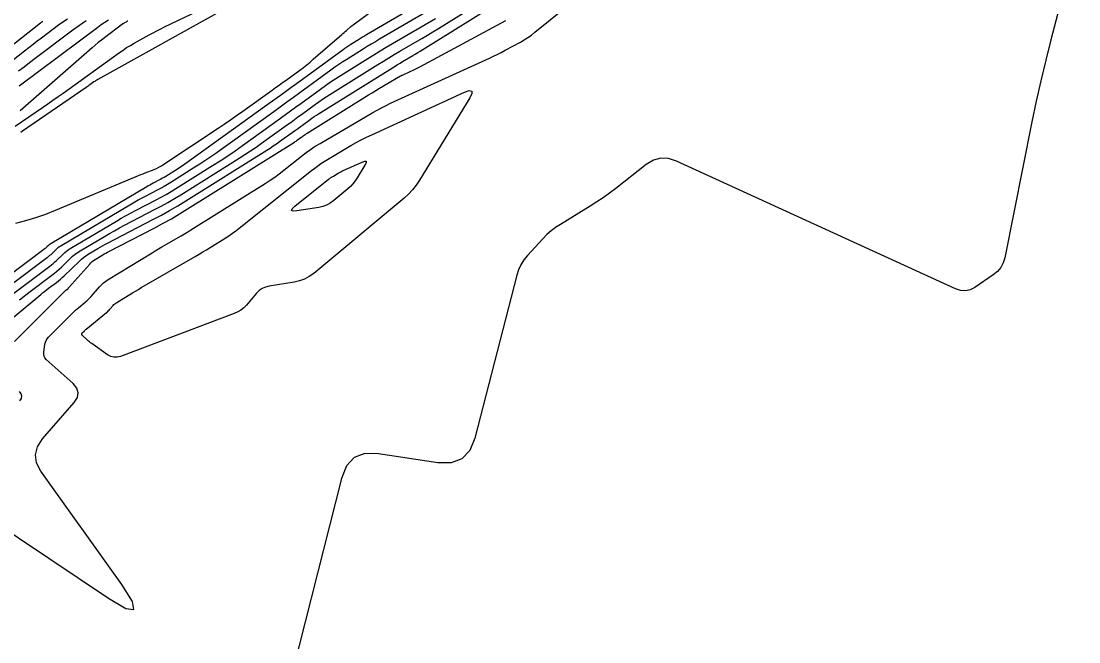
# Model space of a CAD drawing. Extents: x 1768942 to 1774819, y 723037 to 732099.
# Drawn here: x 1770631.1 to 1770745.1, y 724629.5 to 724696.4 of the extents above; entities that cross this region are included whole.
import ezdxf

# ---------------------------------------------------------------- set-up
doc = ezdxf.new("R2010")
doc.units = 0
doc.layers.add('R_Contours', color=7, linetype='Continuous')

msp = doc.modelspace()

# ---------------------------------------------------------------- linework, layer by layer
at = {"layer": 'R_Contours'}
for points in [[(1770745.08, 724705.87), (1770742.07, 724694.39), (1770741.51, 724692.19), (1770740.98, 724689.98), (1770740.49, 724687.77), (1770740.02, 724685.55), (1770737.09, 724670.9), (1770736.92, 724670.35), (1770736.66, 724669.86), (1770736.31, 724669.43), (1770735.86, 724669.06), (1770733.87, 724667.72), (1770733.37, 724667.46), (1770732.85, 724667.35), (1770732.33, 724667.38), (1770731.79, 724667.55), (1770701.74, 724681.33), (1770700.87, 724681.61), (1770700.03, 724681.63), (1770699.23, 724681.41), (1770698.45, 724680.94), (1770695.19, 724678.37), (1770694.52, 724677.87), (1770693.84, 724677.38), (1770693.15, 724676.92), (1770692.44, 724676.47), (1770689.21, 724674.51), (1770688.7, 724674.18), (1770688.21, 724673.81), (1770687.75, 724673.4), (1770687.33, 724672.96), (1770685.66, 724671.14), (1770685.28, 724670.67), (1770684.96, 724670.16), (1770684.71, 724669.61), (1770684.53, 724669.04), (1770680.01, 724651.48), (1770679.45, 724650.14), (1770678.6, 724649.25), (1770677.45, 724648.82), (1770676, 724648.83), (1770669.61, 724649.81), (1770668.16, 724649.82), (1770667.01, 724649.39), (1770666.16, 724648.5), (1770665.62, 724647.15), (1770659.79, 724624.07)], [(1770680.04, 724701.77), (1770668.32, 724694.91), (1770668.11, 724694.78), (1770667.89, 724694.65), (1770667.68, 724694.52), (1770667.47, 724694.39), (1770666.62, 724693.87), (1770666.41, 724693.73), (1770666.21, 724693.59), (1770666, 724693.45), (1770665.8, 724693.31), (1770661.04, 724689.83), (1770660.18, 724689.2), (1770659.32, 724688.58), (1770658.46, 724687.95), (1770657.59, 724687.33), (1770648.99, 724681.16), (1770648.74, 724680.98), (1770648.48, 724680.8), (1770648.22, 724680.63), (1770647.95, 724680.46), (1770646.69, 724679.67), (1770646.52, 724679.57), (1770646.35, 724679.47), (1770646.18, 724679.38), (1770646.01, 724679.29), (1770645.32, 724678.93), (1770645.15, 724678.84), (1770644.98, 724678.74), (1770644.81, 724678.65), (1770644.64, 724678.55), (1770634.24, 724672.38), (1770634.19, 724672.34), (1770634.14, 724672.31), (1770634.1, 724672.27), (1770634.05, 724672.23), (1770633.88, 724672.07), (1770633.84, 724672.02), (1770633.8, 724671.99), (1770633.75, 724671.95), (1770633.7, 724671.91), (1770622.99, 724663.88)], [(1770627.62, 724642.87), (1770640.51, 724634.25), (1770642.39, 724633.14), (1770643.25, 724633.02), (1770643.11, 724633.88), (1770641.95, 724635.73), (1770633.25, 724647.93), (1770632.78, 724648.82), (1770632.65, 724649.7), (1770632.86, 724650.56), (1770633.41, 724651.4), (1770636.82, 724655.32), (1770637.17, 724655.85), (1770637.26, 724656.37), (1770637.11, 724656.88), (1770636.7, 724657.37), (1770633.82, 724659.97), (1770633.68, 724660.13), (1770633.58, 724660.3), (1770633.54, 724660.5), (1770633.55, 724660.71), (1770633.68, 724661.6), (1770633.73, 724661.81), (1770633.8, 724662.01), (1770633.91, 724662.19), (1770634.06, 724662.35), (1770636.65, 724664.96), (1770636.81, 724665.11), (1770636.98, 724665.26), (1770637.14, 724665.41), (1770637.31, 724665.56), (1770638.01, 724666.13), (1770638.18, 724666.27), (1770638.34, 724666.43), (1770638.5, 724666.58), (1770638.65, 724666.75), (1770639.57, 724667.79), (1770639.78, 724668.01), (1770640, 724668.21), (1770640.24, 724668.4), (1770640.49, 724668.56), (1770645.22, 724671.44), (1770645.57, 724671.65), (1770645.92, 724671.86), (1770646.26, 724672.07), (1770646.61, 724672.27), (1770648.02, 724673.08), (1770648.37, 724673.28), (1770648.71, 724673.49), (1770649.06, 724673.7), (1770649.4, 724673.91), (1770657.41, 724678.92), (1770657.93, 724679.25), (1770658.43, 724679.6), (1770658.92, 724679.96), (1770659.41, 724680.33), (1770661.32, 724681.85), (1770661.81, 724682.23), (1770662.3, 724682.58), (1770662.81, 724682.92), (1770663.33, 724683.23), (1770668.99, 724686.55), (1770669.47, 724686.82), (1770669.94, 724687.07), (1770670.43, 724687.32), (1770670.92, 724687.55), (1770681.56, 724692.41), (1770681.99, 724692.61), (1770682.41, 724692.81), (1770682.83, 724693.03), (1770683.25, 724693.25), (1770684.91, 724694.14), (1770685.32, 724694.38), (1770685.71, 724694.63), (1770686.1, 724694.9), (1770686.47, 724695.19), (1770693.26, 724700.71)], [(1770630.53, 724674.63), (1770631.63, 724674.91), (1770632.71, 724675.24), (1770633.78, 724675.61), (1770634.83, 724676.02), (1770643.52, 724679.67), (1770643.76, 724679.77), (1770644.01, 724679.87), (1770644.25, 724679.96), (1770644.49, 724680.06), (1770645.46, 724680.43), (1770645.7, 724680.54), (1770645.93, 724680.65), (1770646.16, 724680.77), (1770646.38, 724680.91), (1770652.34, 724684.85), (1770653, 724685.3), (1770653.67, 724685.76), (1770654.33, 724686.22), (1770654.99, 724686.68), (1770658.16, 724688.96), (1770658.53, 724689.23), (1770658.91, 724689.5), (1770659.28, 724689.77), (1770659.65, 724690.04), (1770661.15, 724691.13), (1770661.52, 724691.41), (1770661.88, 724691.69), (1770662.24, 724691.99), (1770662.59, 724692.29), (1770665.67, 724694.97), (1770665.79, 724695.08), (1770665.92, 724695.18), (1770666.04, 724695.29), (1770666.16, 724695.39), (1770666.65, 724695.81), (1770666.78, 724695.91), (1770666.9, 724696.01), (1770667.03, 724696.11), (1770667.16, 724696.21), (1770673.13, 724700.62)], [(1770630.93, 724666.38), (1770631.43, 724666.77), (1770631.93, 724667.16), (1770634.43, 724669.03), (1770634.7, 724669.24), (1770634.96, 724669.45), (1770635.21, 724669.67), (1770635.45, 724669.9), (1770636.41, 724670.84), (1770636.66, 724671.07), (1770636.92, 724671.28), (1770637.19, 724671.47), (1770637.47, 724671.65), (1770640.09, 724673.2), (1770640.62, 724673.52), (1770641.16, 724673.82), (1770641.7, 724674.12), (1770642.25, 724674.41), (1770645.49, 724676.09), (1770646.21, 724676.47), (1770646.92, 724676.87), (1770647.62, 724677.28), (1770648.32, 724677.7), (1770654.6, 724681.63), (1770655.22, 724682.02), (1770655.82, 724682.42), (1770656.43, 724682.83), (1770657.02, 724683.25), (1770659.81, 724685.26), (1770660.19, 724685.53), (1770660.57, 724685.8), (1770660.94, 724686.07), (1770661.32, 724686.35), (1770662.82, 724687.45), (1770663.2, 724687.72), (1770663.58, 724687.98), (1770663.97, 724688.24), (1770664.36, 724688.49), (1770669.55, 724691.72), (1770670.14, 724692.09), (1770670.73, 724692.44), (1770671.32, 724692.8), (1770671.91, 724693.15), (1770674.29, 724694.54), (1770674.89, 724694.89), (1770675.48, 724695.25), (1770676.07, 724695.61), (1770676.65, 724695.97), (1770682.07, 724699.37)], [(1770677.89, 724699.22), (1770669.73, 724694.44), (1770669.28, 724694.18), (1770668.84, 724693.92), (1770668.4, 724693.65), (1770667.96, 724693.37), (1770666.2, 724692.28), (1770665.77, 724692), (1770665.33, 724691.72), (1770664.91, 724691.42), (1770664.49, 724691.12), (1770661.13, 724688.67), (1770660.44, 724688.16), (1770659.74, 724687.65), (1770659.03, 724687.14), (1770658.33, 724686.64), (1770651.98, 724682.08), (1770651.46, 724681.71), (1770650.92, 724681.35), (1770650.38, 724680.99), (1770649.84, 724680.65), (1770647.23, 724679.01), (1770646.89, 724678.81), (1770646.54, 724678.6), (1770646.19, 724678.41), (1770645.84, 724678.22), (1770644.41, 724677.48), (1770644.06, 724677.29), (1770643.71, 724677.1), (1770643.36, 724676.9), (1770643.01, 724676.7), (1770635.32, 724672.13), (1770635.19, 724672.05), (1770635.07, 724671.97), (1770634.95, 724671.87), (1770634.84, 724671.77), (1770634.41, 724671.35), (1770634.3, 724671.24), (1770634.18, 724671.14), (1770634.07, 724671.04), (1770633.95, 724670.95), (1770626.22, 724665.16)], [(1770628.54, 724663.09), (1770633.22, 724666.95), (1770633.43, 724667.12), (1770633.64, 724667.29), (1770633.85, 724667.45), (1770634.07, 724667.62), (1770634.93, 724668.26), (1770635.14, 724668.43), (1770635.35, 724668.6), (1770635.55, 724668.78), (1770635.75, 724668.96), (1770637.39, 724670.56), (1770637.61, 724670.76), (1770637.84, 724670.95), (1770638.08, 724671.12), (1770638.33, 724671.28), (1770639.36, 724671.89), (1770639.62, 724672.04), (1770639.88, 724672.19), (1770640.14, 724672.33), (1770640.4, 724672.47), (1770645.31, 724675.02), (1770646.22, 724675.5), (1770647.11, 724676), (1770647.99, 724676.51), (1770648.86, 724677.04), (1770657.59, 724682.5), (1770657.94, 724682.72), (1770658.28, 724682.95), (1770658.62, 724683.19), (1770658.96, 724683.42), (1770660.55, 724684.57), (1770660.77, 724684.72), (1770660.98, 724684.88), (1770661.2, 724685.03), (1770661.41, 724685.19), (1770662.27, 724685.81), (1770662.48, 724685.97), (1770662.7, 724686.12), (1770662.92, 724686.26), (1770663.14, 724686.41), (1770671.13, 724691.38), (1770671.4, 724691.55), (1770671.67, 724691.71), (1770671.94, 724691.88), (1770672.21, 724692.04), (1770673.3, 724692.68), (1770673.58, 724692.84), (1770673.85, 724693), (1770674.12, 724693.16), (1770674.38, 724693.33), (1770683.04, 724698.76)], [(1770630.47, 724685.07), (1770633.43, 724687.1), (1770633.99, 724687.49), (1770634.54, 724687.87), (1770635.09, 724688.26), (1770635.64, 724688.65), (1770641.7, 724693.02), (1770642.09, 724693.28), (1770642.48, 724693.54), (1770642.88, 724693.78), (1770643.28, 724694.01), (1770644.91, 724694.92), (1770645.32, 724695.14), (1770645.74, 724695.36), (1770646.15, 724695.57), (1770646.57, 724695.77), (1770653.82, 724699.25)], [(1770653.22, 724697.78), (1770639.36, 724690.11), (1770639.25, 724690.05), (1770639.14, 724689.98), (1770639.04, 724689.91), (1770638.93, 724689.84), (1770638.52, 724689.54), (1770638.42, 724689.47), (1770638.32, 724689.4), (1770638.21, 724689.32), (1770638.11, 724689.25), (1770631.25, 724684.53), (1770631.07, 724684.41)], [(1770622.74, 724688), (1770633.18, 724696.2), (1770633.27, 724696.26), (1770633.35, 724696.33), (1770633.44, 724696.39)], [(1770624.92, 724688.06), (1770631.48, 724693.2), (1770631.93, 724693.56), (1770632.39, 724693.91), (1770632.84, 724694.26), (1770633.3, 724694.6), (1770635.15, 724695.98), (1770635.61, 724696.32), (1770636.09, 724696.64)], [(1770629.45, 724666.44), (1770634.19, 724669.99), (1770634.38, 724670.14), (1770634.57, 724670.3), (1770634.75, 724670.46), (1770634.93, 724670.63), (1770635.63, 724671.31), (1770635.81, 724671.47), (1770635.99, 724671.62), (1770636.19, 724671.76), (1770636.4, 724671.89), (1770641.38, 724674.85), (1770641.9, 724675.16), (1770642.43, 724675.46), (1770642.97, 724675.75), (1770643.5, 724676.03), (1770645.66, 724677.15), (1770646.2, 724677.44), (1770646.73, 724677.73), (1770647.26, 724678.04), (1770647.77, 724678.36), (1770651.73, 724680.83), (1770652.55, 724681.35), (1770653.37, 724681.89), (1770654.18, 724682.44), (1770654.98, 724683.01), (1770659.07, 724685.95), (1770659.61, 724686.34), (1770660.15, 724686.73), (1770660.69, 724687.12), (1770661.23, 724687.51), (1770663.37, 724689.08), (1770663.91, 724689.47), (1770664.46, 724689.84), (1770665.02, 724690.21), (1770665.58, 724690.57), (1770668.45, 724692.36), (1770669.12, 724692.77), (1770669.79, 724693.18), (1770670.46, 724693.58), (1770671.14, 724693.98), (1770675.74, 724696.68)], [(1770630.41, 724661.88), (1770635.86, 724667.34), (1770635.89, 724667.37), (1770635.92, 724667.41), (1770635.96, 724667.44), (1770635.99, 724667.47), (1770636.13, 724667.58), (1770636.17, 724667.61), (1770636.2, 724667.64), (1770636.23, 724667.68), (1770636.26, 724667.71), (1770638.5, 724670.23), (1770638.63, 724670.37), (1770638.77, 724670.5), (1770638.92, 724670.62), (1770639.08, 724670.72), (1770639.74, 724671.12), (1770639.91, 724671.22), (1770640.07, 724671.32), (1770640.24, 724671.41), (1770640.41, 724671.5), (1770645.51, 724674.15), (1770646.41, 724674.62), (1770647.3, 724675.12), (1770648.18, 724675.64), (1770649.05, 724676.17), (1770660.57, 724683.37), (1770660.65, 724683.42), (1770660.74, 724683.48), (1770660.82, 724683.54), (1770660.9, 724683.6), (1770661.29, 724683.88), (1770661.35, 724683.91), (1770661.4, 724683.95), (1770661.45, 724683.99), (1770661.5, 724684.03), (1770661.71, 724684.18), (1770661.77, 724684.22), (1770661.82, 724684.25), (1770661.87, 724684.29), (1770661.93, 724684.33), (1770668.15, 724688.2), (1770668.54, 724688.45), (1770668.94, 724688.69), (1770669.34, 724688.92), (1770669.73, 724689.16), (1770672, 724690.49), (1770672.06, 724690.52), (1770672.13, 724690.56), (1770672.19, 724690.59), (1770672.26, 724690.62), (1770673.51, 724691.19), (1770673.65, 724691.26), (1770673.8, 724691.33), (1770673.94, 724691.4), (1770674.07, 724691.47), (1770683.33, 724696.48)], [(1770630.82, 724691.03), (1770631.42, 724691.49), (1770632.02, 724691.95), (1770632.63, 724692.41), (1770636.69, 724695.44), (1770637.4, 724695.96), (1770638.13, 724696.45)], [(1770630.9, 724689.43), (1770639.38, 724695.76), (1770639.75, 724696.04), (1770640.14, 724696.3), (1770640.53, 724696.55)], [(1770642.6, 724696.4), (1770642.55, 724696.38), (1770642.51, 724696.35), (1770642.46, 724696.33), (1770642.42, 724696.3), (1770642.24, 724696.2), (1770642.2, 724696.17), (1770642.15, 724696.14), (1770642.11, 724696.12), (1770642.07, 724696.09), (1770640.1, 724694.61), (1770639.76, 724694.35), (1770639.42, 724694.09), (1770639.09, 724693.81), (1770638.77, 724693.53), (1770631.01, 724686.72)], [(1770630.98, 724655.49), (1770631.15, 724655.75), (1770631.2, 724656.01), (1770631.12, 724656.26), (1770630.92, 724656.5)]]:
    msp.add_lwpolyline(points, dxfattribs=at)
for points in [[(1770641.45, 724660.2), (1770641.1, 724660.2), (1770640.76, 724660.29), (1770640.43, 724660.47), (1770638.72, 724661.68), (1770638.6, 724661.76), (1770638.49, 724661.85), (1770638.38, 724661.94), (1770638.27, 724662.03), (1770637.68, 724662.57), (1770637.66, 724662.59), (1770637.65, 724662.61), (1770637.65, 724662.63), (1770637.65, 724662.65), (1770637.66, 724662.74), (1770637.67, 724662.77), (1770637.68, 724662.79), (1770637.69, 724662.81), (1770637.7, 724662.83), (1770637.93, 724663.05), (1770637.97, 724663.09), (1770638.02, 724663.14), (1770638.06, 724663.18), (1770638.11, 724663.22), (1770640.3, 724665.02), (1770640.4, 724665.1), (1770640.49, 724665.19), (1770640.58, 724665.28), (1770640.67, 724665.38), (1770641.02, 724665.77), (1770641.11, 724665.87), (1770641.21, 724665.95), (1770641.31, 724666.03), (1770641.42, 724666.11), (1770643.1, 724667.13), (1770643.42, 724667.32), (1770643.74, 724667.51), (1770644.06, 724667.7), (1770644.38, 724667.89), (1770649.88, 724671.06), (1770650.29, 724671.3), (1770650.69, 724671.54), (1770651.09, 724671.78), (1770651.49, 724672.03), (1770653.09, 724673.03), (1770653.48, 724673.28), (1770653.87, 724673.55), (1770654.25, 724673.82), (1770654.62, 724674.11), (1770662.39, 724680.3), (1770662.89, 724680.68), (1770663.41, 724681.05), (1770663.93, 724681.39), (1770664.47, 724681.72), (1770666.65, 724683), (1770667.2, 724683.31), (1770667.75, 724683.61), (1770668.32, 724683.89), (1770668.89, 724684.16), (1770678.9, 724688.73), (1770679.4, 724688.91), (1770679.66, 724688.86), (1770679.67, 724688.6), (1770679.44, 724688.12), (1770674.04, 724679.25), (1770673.68, 724678.72), (1770673.28, 724678.22), (1770672.85, 724677.75), (1770672.37, 724677.32), (1770662.64, 724669.23), (1770662.16, 724668.89), (1770661.66, 724668.61), (1770661.12, 724668.41), (1770660.54, 724668.28), (1770657.83, 724667.84), (1770657.43, 724667.75), (1770657.08, 724667.59), (1770656.76, 724667.37), (1770656.47, 724667.08), (1770655.39, 724665.82), (1770655.11, 724665.53), (1770654.79, 724665.28), (1770654.45, 724665.07), (1770654.08, 724664.9), (1770641.82, 724660.29)], [(1770664.42, 724676.8), (1770664.03, 724676.59), (1770663.61, 724676.43), (1770663.17, 724676.33), (1770660.83, 724675.96), (1770660.41, 724675.92), (1770660.23, 724676), (1770660.3, 724676.18), (1770660.61, 724676.47), (1770664.24, 724679.36), (1770664.36, 724679.45), (1770664.49, 724679.54), (1770664.62, 724679.63), (1770664.75, 724679.71), (1770665.28, 724680.02), (1770665.41, 724680.09), (1770665.55, 724680.16), (1770665.68, 724680.23), (1770665.82, 724680.3), (1770667.84, 724681.22), (1770668.13, 724681.32), (1770668.28, 724681.3), (1770668.29, 724681.15), (1770668.15, 724680.87), (1770667.33, 724679.51), (1770667.11, 724679.18), (1770666.86, 724678.88), (1770666.6, 724678.59), (1770666.3, 724678.33), (1770664.79, 724677.07)]]:
    msp.add_lwpolyline(points, close=True, dxfattribs=at)

doc.saveas('drawing.dxf')
